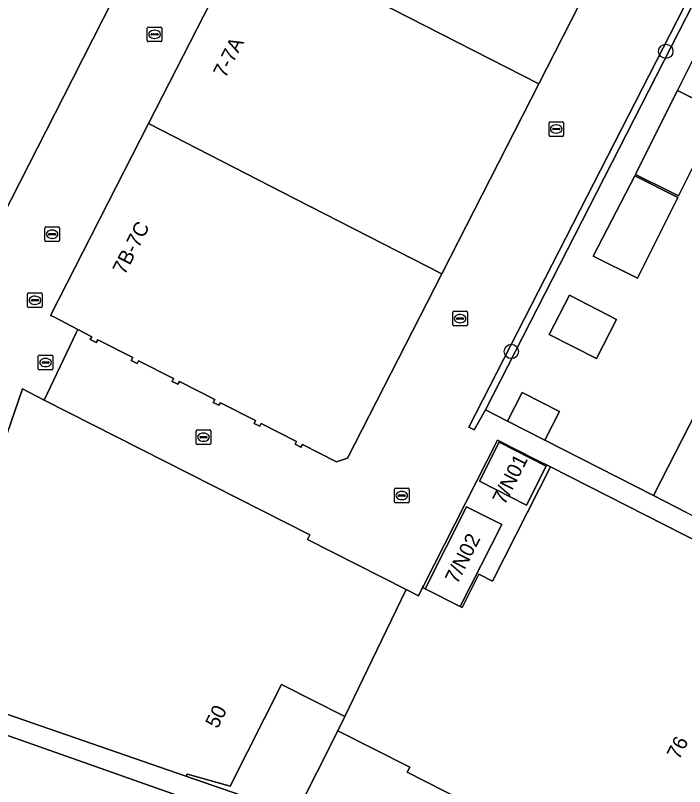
# Model space of a CAD drawing. Extents: x 160349 to 161355, y 381727 to 382854.
# Drawn here: x 160656.3 to 160702.1, y 382240 to 382292.8 of the extents above; entities that cross this region are included whole.
import ezdxf

# ---------------------------------------------------------------- set-up
doc = ezdxf.new("R2010")
doc.units = 0
for name, color, linetype in [('IMGEO_Boom', 7, 'Continuous'), ('IMGEO_Brandkraan', 7, 'Continuous'), ('IMGEO_Erf', 7, 'Continuous'), ('IMGEO_Groenvoorziening', 7, 'Continuous'), ('IMGEO_Haag', 7, 'Continuous'), ('IMGEO_Kolk', 7, 'Continuous'), ('IMGEO_Pand', 7, 'Continuous'), ('IMGEO_Pand_nummerreeks', 7, 'Continuous'), ('IMGEO_Rijbaan_lokaal_open', 7, 'Continuous'), ('IMGEO_Voetpad_open', 7, 'Continuous')]:
    doc.layers.add(name, color=color, linetype=linetype)

msp = doc.modelspace()

# ---------------------------------------------------------------- linework, layer by layer
at = {"layer": 'IMGEO_Boom'}
for centre in [(160700.787, 382290.308), (160690.218, 382269.777)]:
    msp.add_circle(centre, 0.489, dxfattribs=at)
at = {"layer": 'IMGEO_Brandkraan'}
for p, q in [((160657.122, 382272.853), (160657.122, 382273.705)), ((160657.197, 382273.779), (160658.049, 382273.779)), ((160658.123, 382273.705), (160658.123, 382272.853)), ((160657.381, 382273.273), (160657.381, 382273.285)), ((160657.819, 382273.236), (160657.421, 382273.236)), ((160657.424, 382273.322), (160657.822, 382273.322)), ((160657.61, 382273.559), (160657.635, 382273.559)), ((160657.865, 382273.285), (160657.865, 382273.273)), ((160658.049, 382272.779), (160657.197, 382272.779)), ((160657.633, 382272.999), (160657.608, 382272.999))]:
    msp.add_line(p, q, dxfattribs=at)
for points in [[(160657.122, 382272.853), (160657.122, 382273.705)], [(160657.197, 382273.779), (160658.049, 382273.779)], [(160658.123, 382273.705), (160658.123, 382272.853)], [(160658.049, 382272.779), (160657.197, 382272.779)]]:
    msp.add_lwpolyline(points, dxfattribs=at)
for centre, radius, start, end in [((160657.199, 382273.703), 0.0765, 91.552, 178.448), ((160657.199, 382273.703), 0.0765, 91.552, 178.448), ((160658.047, 382273.703), 0.0765, 1.552, 88.448), ((160658.047, 382273.703), 0.0765, 1.552, 88.448), ((160657.421, 382273.282), 0.0403, 85.8775, 175.7526), ((160657.418, 382273.272), 0.0366, 178.938, 274.7102), ((160657.822, 382273.279), 0.043, 264.8664, 352.4533), ((160657.826, 382273.284), 0.0386, 1.7309, 96.639), ((160657.199, 382272.855), 0.0765, 181.552, 268.448), ((160657.199, 382272.855), 0.0765, 181.552, 268.448), ((160658.047, 382272.855), 0.0765, 271.552, 358.448), ((160658.047, 382272.855), 0.0765, 271.552, 358.448)]:
    msp.add_arc(centre, radius, start, end, dxfattribs=at)
for centre, major_axis, ratio, start_param, end_param in [((160657.609, 382273.279), (-0.387, 0.002), 0.722429, 4.712389, 7.853982), ((160657.634, 382273.279), (-0.39, 0.002), 0.717154, 1.570796, 4.712389)]:
    msp.add_ellipse(centre, major_axis=major_axis, ratio=ratio, start_param=start_param, end_param=end_param, dxfattribs=at)
at = {"layer": 'IMGEO_Erf'}
for points in [[(160729.098, 382345.248), (160688.461, 382265.787), (160689.96, 382265.021), (160690.958, 382266.967), (160693.503, 382265.661), (160692.508, 382263.72), (160699.952, 382259.918), (160702.92, 382265.726)], [(160670.547, 382238.283), (160657.113, 382243.023), (160653.317, 382244.343), (160652.373, 382241.628), (160651.361, 382238.718)]]:
    msp.add_lwpolyline(points, dxfattribs=at)
for points in [[(160701.66, 382280.423), (160701.527, 382280.49), (160701.023, 382280.742), (160698.718, 382281.894), (160699.745, 382283.949), (160701.59, 382287.639), (160703.297, 382291.054), (160706.239, 382289.58), (160706.512, 382289.443), (160704.804, 382286.028), (160704.531, 382286.165)], [(160701.606, 382280.315), (160698.845, 382274.793), (160695.829, 382276.302), (160698.662, 382281.786)], [(160697.421, 382271.962), (160696.049, 382269.287), (160692.817, 382270.945), (160694.189, 382273.62)], [(160692.896, 382261.88), (160691.963, 382262.334), (160689.263, 382263.706), (160684.2, 382253.735), (160684.148, 382253.629), (160684.315, 382253.544), (160687.152, 382259.158), (160689.562, 382257.94), (160686.725, 382252.326), (160686.849, 382252.263), (160686.9, 382252.364), (160688.003, 382254.536), (160688.927, 382254.066)], [(160689.38, 382263.565), (160692.593, 382261.941), (160691.245, 382259.274), (160688.032, 382260.898)], [(160678.357, 382243.832), (160678.823, 382244.8), (160674.502, 382246.994), (160670.969, 382240.037), (160668.067, 382240.875), (160667.947, 382240.726), (160675.465, 382238.124)]]:
    msp.add_lwpolyline(points, close=True, dxfattribs=at)
at = {"layer": 'IMGEO_Groenvoorziening'}
msp.add_lwpolyline([(160729.098, 382345.248), (160729.719, 382346.462), (160732.663, 382352.257), (160735.595, 382357.997), (160735.246, 382358.167), (160687.321, 382264.602), (160687.672, 382264.425), (160688.461, 382265.787)], close=True, dxfattribs=at)
at = {"layer": 'IMGEO_Haag'}
msp.add_lwpolyline([(160729.719, 382346.462), (160732.663, 382352.257), (160735.595, 382357.997), (160735.246, 382358.167), (160687.321, 382264.602), (160687.672, 382264.425), (160688.461, 382265.787), (160729.098, 382345.248)], close=True, dxfattribs=at)
at = {"layer": 'IMGEO_Kolk'}
for p, q in [((160665.311, 382291.044), (160665.311, 382291.896)), ((160665.386, 382291.97), (160666.238, 382291.97)), ((160665.799, 382291.75), (160665.824, 382291.75)), ((160666.312, 382291.896), (160666.312, 382291.044)), ((160665.57, 382291.464), (160665.57, 382291.476)), ((160666.008, 382291.427), (160665.61, 382291.427)), ((160665.613, 382291.513), (160666.011, 382291.513)), ((160665.822, 382291.19), (160665.797, 382291.19)), ((160666.054, 382291.476), (160666.054, 382291.464)), ((160666.238, 382290.97), (160665.386, 382290.97)), ((160692.796, 382284.567), (160692.796, 382285.419)), ((160692.871, 382285.493), (160693.723, 382285.493)), ((160693.797, 382285.419), (160693.797, 382284.567)), ((160693.055, 382284.987), (160693.055, 382284.999)), ((160693.493, 382284.95), (160693.095, 382284.95)), ((160693.098, 382285.036), (160693.496, 382285.036)), ((160693.284, 382285.273), (160693.309, 382285.273)), ((160693.539, 382284.999), (160693.539, 382284.987)), ((160693.723, 382284.493), (160692.871, 382284.493)), ((160693.307, 382284.713), (160693.282, 382284.713)), ((160658.297, 382277.37), (160658.297, 382278.222)), ((160658.372, 382278.296), (160659.224, 382278.296)), ((160658.785, 382278.076), (160658.81, 382278.076)), ((160659.298, 382278.222), (160659.298, 382277.37)), ((160658.556, 382277.79), (160658.556, 382277.802)), ((160658.994, 382277.753), (160658.596, 382277.753)), ((160658.599, 382277.839), (160658.997, 382277.839)), ((160658.808, 382277.516), (160658.783, 382277.516)), ((160659.04, 382277.802), (160659.04, 382277.79)), ((160659.224, 382277.296), (160658.372, 382277.296)), ((160686.212, 382271.599), (160686.212, 382272.451)), ((160686.287, 382272.525), (160687.139, 382272.525)), ((160686.7, 382272.305), (160686.725, 382272.305)), ((160687.213, 382272.451), (160687.213, 382271.599)), ((160686.471, 382272.019), (160686.471, 382272.031)), ((160686.909, 382271.982), (160686.511, 382271.982)), ((160686.514, 382272.068), (160686.912, 382272.068)), ((160686.723, 382271.745), (160686.698, 382271.745)), ((160686.955, 382272.031), (160686.955, 382272.019)), ((160687.139, 382271.525), (160686.287, 382271.525)), ((160657.926, 382269.519), (160658.778, 382269.519)), ((160657.851, 382268.593), (160657.851, 382269.445)), ((160658.11, 382269.013), (160658.11, 382269.025)), ((160658.548, 382268.976), (160658.15, 382268.976)), ((160658.153, 382269.062), (160658.551, 382269.062)), ((160658.339, 382269.299), (160658.364, 382269.299)), ((160658.594, 382269.025), (160658.594, 382269.013)), ((160658.852, 382269.445), (160658.852, 382268.593)), ((160658.778, 382268.519), (160657.926, 382268.519)), ((160658.362, 382268.739), (160658.337, 382268.739)), ((160668.655, 382263.485), (160668.655, 382264.337)), ((160668.73, 382264.411), (160669.582, 382264.411)), ((160669.143, 382264.191), (160669.168, 382264.191)), ((160669.656, 382264.337), (160669.656, 382263.485)), ((160668.914, 382263.905), (160668.914, 382263.917)), ((160669.352, 382263.868), (160668.954, 382263.868)), ((160668.957, 382263.954), (160669.355, 382263.954)), ((160669.398, 382263.917), (160669.398, 382263.905)), ((160669.582, 382263.411), (160668.73, 382263.411)), ((160669.166, 382263.631), (160669.141, 382263.631)), ((160682.222, 382259.495), (160682.222, 382260.347)), ((160682.297, 382260.421), (160683.149, 382260.421)), ((160682.524, 382259.964), (160682.922, 382259.964)), ((160682.71, 382260.201), (160682.735, 382260.201)), ((160683.223, 382260.347), (160683.223, 382259.495)), ((160682.481, 382259.915), (160682.481, 382259.927)), ((160682.919, 382259.878), (160682.521, 382259.878)), ((160682.733, 382259.641), (160682.708, 382259.641)), ((160682.965, 382259.927), (160682.965, 382259.915)), ((160683.149, 382259.421), (160682.297, 382259.421))]:
    msp.add_line(p, q, dxfattribs=at)
for points in [[(160665.311, 382291.044), (160665.311, 382291.896)], [(160665.386, 382291.97), (160666.238, 382291.97)], [(160666.312, 382291.896), (160666.312, 382291.044)], [(160666.238, 382290.97), (160665.386, 382290.97)], [(160692.796, 382284.567), (160692.796, 382285.419)], [(160692.871, 382285.493), (160693.723, 382285.493)], [(160693.797, 382285.419), (160693.797, 382284.567)], [(160693.723, 382284.493), (160692.871, 382284.493)], [(160658.297, 382277.37), (160658.297, 382278.222)], [(160658.372, 382278.296), (160659.224, 382278.296)], [(160659.298, 382278.222), (160659.298, 382277.37)], [(160659.224, 382277.296), (160658.372, 382277.296)], [(160686.212, 382271.599), (160686.212, 382272.451)], [(160686.287, 382272.525), (160687.139, 382272.525)], [(160687.213, 382272.451), (160687.213, 382271.599)], [(160687.139, 382271.525), (160686.287, 382271.525)], [(160657.926, 382269.519), (160658.778, 382269.519)], [(160657.851, 382268.593), (160657.851, 382269.445)], [(160658.852, 382269.445), (160658.852, 382268.593)], [(160658.778, 382268.519), (160657.926, 382268.519)], [(160668.655, 382263.485), (160668.655, 382264.337)], [(160668.73, 382264.411), (160669.582, 382264.411)], [(160669.656, 382264.337), (160669.656, 382263.485)], [(160669.582, 382263.411), (160668.73, 382263.411)], [(160682.222, 382259.495), (160682.222, 382260.347)], [(160682.297, 382260.421), (160683.149, 382260.421)], [(160683.223, 382260.347), (160683.223, 382259.495)], [(160683.149, 382259.421), (160682.297, 382259.421)]]:
    msp.add_lwpolyline(points, dxfattribs=at)
for centre, radius, start, end in [((160665.388, 382291.894), 0.0765, 91.552, 178.448), ((160665.388, 382291.894), 0.0765, 91.552, 178.448), ((160666.236, 382291.894), 0.0765, 1.552, 88.448), ((160666.236, 382291.894), 0.0765, 1.552, 88.448), ((160665.61, 382291.473), 0.0403, 85.8775, 175.7526), ((160665.607, 382291.463), 0.0366, 178.938, 274.7102), ((160666.011, 382291.47), 0.043, 264.8664, 352.4533), ((160666.015, 382291.475), 0.0386, 1.7309, 96.639), ((160665.388, 382291.046), 0.0765, 181.552, 268.448), ((160665.388, 382291.046), 0.0765, 181.552, 268.448), ((160666.236, 382291.046), 0.0765, 271.552, 358.448), ((160666.236, 382291.046), 0.0765, 271.552, 358.448), ((160692.873, 382285.417), 0.0765, 91.552, 178.448), ((160692.873, 382285.417), 0.0765, 91.552, 178.448), ((160693.721, 382285.417), 0.0765, 1.552, 88.448), ((160693.721, 382285.417), 0.0765, 1.552, 88.448), ((160693.095, 382284.996), 0.0403, 85.8775, 175.7526), ((160693.092, 382284.986), 0.0366, 178.938, 274.7102), ((160693.496, 382284.993), 0.043, 264.8664, 352.4533), ((160693.5, 382284.998), 0.0386, 1.7309, 96.639), ((160692.873, 382284.569), 0.0765, 181.552, 268.448), ((160692.873, 382284.569), 0.0765, 181.552, 268.448), ((160693.721, 382284.569), 0.0765, 271.552, 358.448), ((160693.721, 382284.569), 0.0765, 271.552, 358.448), ((160658.374, 382278.22), 0.0765, 91.552, 178.448), ((160658.374, 382278.22), 0.0765, 91.552, 178.448), ((160659.222, 382278.22), 0.0765, 1.552, 88.448), ((160659.222, 382278.22), 0.0765, 1.552, 88.448), ((160658.374, 382277.372), 0.0765, 181.552, 268.448), ((160658.374, 382277.372), 0.0765, 181.552, 268.448), ((160658.596, 382277.799), 0.0403, 85.8775, 175.7526), ((160658.593, 382277.789), 0.0366, 178.938, 274.7102), ((160658.997, 382277.796), 0.043, 264.8664, 352.4533), ((160659.001, 382277.801), 0.0386, 1.7309, 96.639), ((160659.222, 382277.372), 0.0765, 271.552, 358.448), ((160659.222, 382277.372), 0.0765, 271.552, 358.448), ((160686.289, 382272.449), 0.0765, 91.552, 178.448), ((160686.289, 382272.449), 0.0765, 91.552, 178.448), ((160687.137, 382272.449), 0.0765, 1.552, 88.448), ((160687.137, 382272.449), 0.0765, 1.552, 88.448), ((160686.289, 382271.601), 0.0765, 181.552, 268.448), ((160686.289, 382271.601), 0.0765, 181.552, 268.448), ((160686.511, 382272.028), 0.0403, 85.8775, 175.7526), ((160686.508, 382272.018), 0.0366, 178.938, 274.7102), ((160686.912, 382272.025), 0.043, 264.8664, 352.4533), ((160686.916, 382272.03), 0.0386, 1.7309, 96.639), ((160687.137, 382271.601), 0.0765, 271.552, 358.448), ((160687.137, 382271.601), 0.0765, 271.552, 358.448), ((160657.928, 382269.443), 0.0765, 91.552, 178.448), ((160657.928, 382269.443), 0.0765, 91.552, 178.448), ((160658.776, 382269.443), 0.0765, 1.552, 88.448), ((160658.776, 382269.443), 0.0765, 1.552, 88.448), ((160658.15, 382269.022), 0.0403, 85.8775, 175.7526), ((160658.147, 382269.012), 0.0366, 178.938, 274.7102), ((160658.551, 382269.019), 0.043, 264.8664, 352.4533), ((160658.555, 382269.024), 0.0386, 1.7309, 96.639), ((160657.928, 382268.595), 0.0765, 181.552, 268.448), ((160657.928, 382268.595), 0.0765, 181.552, 268.448), ((160658.776, 382268.595), 0.0765, 271.552, 358.448), ((160658.776, 382268.595), 0.0765, 271.552, 358.448), ((160668.732, 382264.335), 0.0765, 91.552, 178.448), ((160668.732, 382264.335), 0.0765, 91.552, 178.448), ((160669.58, 382264.335), 0.0765, 1.552, 88.448), ((160669.58, 382264.335), 0.0765, 1.552, 88.448), ((160668.954, 382263.914), 0.0403, 85.8775, 175.7526), ((160668.951, 382263.904), 0.0366, 178.938, 274.7102), ((160669.355, 382263.911), 0.043, 264.8664, 352.4533), ((160669.359, 382263.916), 0.0386, 1.7309, 96.639), ((160668.732, 382263.487), 0.0765, 181.552, 268.448), ((160668.732, 382263.487), 0.0765, 181.552, 268.448), ((160669.58, 382263.487), 0.0765, 271.552, 358.448), ((160669.58, 382263.487), 0.0765, 271.552, 358.448), ((160682.299, 382260.345), 0.0765, 91.552, 178.448), ((160682.299, 382260.345), 0.0765, 91.552, 178.448), ((160682.521, 382259.924), 0.0403, 85.8775, 175.7526), ((160682.926, 382259.926), 0.0386, 1.7309, 96.639), ((160683.147, 382260.345), 0.0765, 1.552, 88.448), ((160683.147, 382260.345), 0.0765, 1.552, 88.448), ((160682.299, 382259.497), 0.0765, 181.552, 268.448), ((160682.299, 382259.497), 0.0765, 181.552, 268.448), ((160682.518, 382259.914), 0.0366, 178.938, 274.7102), ((160682.922, 382259.921), 0.043, 264.8664, 352.4533), ((160683.147, 382259.497), 0.0765, 271.552, 358.448), ((160683.147, 382259.497), 0.0765, 271.552, 358.448)]:
    msp.add_arc(centre, radius, start, end, dxfattribs=at)
for centre, major_axis, ratio, start_param, end_param in [((160665.798, 382291.47), (-0.387, 0.002), 0.722429, 4.712389, 7.853982), ((160665.823, 382291.47), (-0.39, 0.002), 0.717154, 1.570796, 4.712389), ((160693.283, 382284.993), (-0.387, 0.002), 0.722429, 4.712389, 7.853982), ((160693.308, 382284.993), (-0.39, 0.002), 0.717154, 1.570796, 4.712389), ((160658.784, 382277.796), (-0.387, 0.002), 0.722429, 4.712389, 7.853982), ((160658.809, 382277.796), (-0.39, 0.002), 0.717154, 1.570796, 4.712389), ((160686.699, 382272.025), (-0.387, 0.002), 0.722429, 4.712389, 7.853982), ((160686.724, 382272.025), (-0.39, 0.002), 0.717154, 1.570796, 4.712389), ((160658.338, 382269.019), (-0.387, 0.002), 0.722429, 4.712389, 7.853982), ((160658.363, 382269.019), (-0.39, 0.002), 0.717154, 1.570796, 4.712389), ((160669.142, 382263.911), (-0.387, 0.002), 0.722429, 4.712389, 7.853982), ((160669.167, 382263.911), (-0.39, 0.002), 0.717154, 1.570796, 4.712389), ((160682.709, 382259.921), (-0.387, 0.002), 0.722429, 4.712389, 7.853982), ((160682.734, 382259.921), (-0.39, 0.002), 0.717154, 1.570796, 4.712389)]:
    msp.add_ellipse(centre, major_axis=major_axis, ratio=ratio, start_param=start_param, end_param=end_param, dxfattribs=at)
at = {"layer": 'IMGEO_Pand'}
for points in [[(160648.237, 382305.19), (160647.931, 382305.351), (160640.311, 382309.261), (160635.029, 382311.972), (160634.167, 382312.414), (160625.056, 382294.138), (160639.886, 382287.223), (160655.407, 382279.006), (160660.19, 382288.413), (160664.391, 382296.677)], [(160678.661, 382311.34), (160672.027, 382298.356), (160682.086, 382293.202), (160692.089, 382288.076), (160698.72, 382301.061), (160688.736, 382306.178)], [(160685.459, 382275.091), (160692.089, 382288.076), (160682.086, 382293.202), (160672.027, 382298.356), (160665.393, 382285.374), (160675.437, 382280.227)], [(160703.297, 382291.054), (160701.59, 382287.639), (160703.967, 382286.448), (160704.373, 382286.245), (160704.531, 382286.165), (160704.804, 382286.028), (160706.512, 382289.443), (160706.239, 382289.58)], [(160704.531, 382286.165), (160704.373, 382286.245), (160703.967, 382286.448), (160701.59, 382287.639), (160699.745, 382283.949), (160698.718, 382281.894), (160701.023, 382280.742), (160701.527, 382280.49), (160701.66, 382280.423)], [(160685.459, 382275.091), (160675.437, 382280.227), (160665.393, 382285.374), (160658.687, 382272.249), (160658.906, 382272.136), (160660.552, 382271.281), (160661.509, 382270.784), (160661.411, 382270.588), (160661.814, 382270.386), (160661.923, 382270.575), (160664.314, 382269.354), (160664.215, 382269.158), (160664.614, 382268.958), (160664.717, 382269.144), (160667.102, 382267.926), (160667.004, 382267.729), (160667.408, 382267.53), (160667.503, 382267.717), (160669.924, 382266.487), (160669.824, 382266.291), (160670.211, 382266.094), (160670.317, 382266.275), (160672.716, 382265.052), (160672.619, 382264.855), (160673.01, 382264.663), (160673.11, 382264.849), (160675.518, 382263.624), (160675.419, 382263.428), (160675.81, 382263.231), (160675.921, 382263.414), (160678.252, 382262.217), (160679.013, 382262.468)], [(160698.662, 382281.786), (160695.829, 382276.302), (160698.845, 382274.793), (160701.606, 382280.315)], [(160694.189, 382273.62), (160692.817, 382270.945), (160696.049, 382269.287), (160697.421, 382271.962)], [(160678.823, 382244.8), (160681.335, 382250), (160683.018, 382253.486), (160676.269, 382256.914), (160676.429, 382257.23), (160658.261, 382266.458), (160656.765, 382267.218), (160650.851, 382250), (160649.821, 382247), (160667.947, 382240.726), (160668.067, 382240.875), (160670.969, 382240.037), (160674.502, 382246.994)], [(160689.96, 382265.021), (160692.508, 382263.72), (160693.503, 382265.661), (160690.958, 382266.967)], [(160713.721, 382260.174), (160707.438, 382263.384), (160704.166, 382265.08), (160702.92, 382265.726), (160699.952, 382259.918), (160702.211, 382258.763), (160706.315, 382256.667), (160710.767, 382254.392)], [(160689.38, 382263.565), (160688.032, 382260.898), (160691.245, 382259.274), (160692.593, 382261.941)], [(160708.689, 382250), (160709.492, 382251.581), (160708.005, 382252.337), (160708.671, 382253.648), (160707.107, 382254.442), (160707.196, 382254.617), (160692.896, 382261.88), (160688.927, 382254.066), (160688.003, 382254.536), (160686.9, 382252.364), (160686.849, 382252.263), (160686.725, 382252.326), (160684.315, 382253.544), (160684.148, 382253.629), (160683.865, 382253.056), (160683.018, 382253.486), (160681.335, 382250), (160678.823, 382244.8), (160678.357, 382243.832), (160683.264, 382241.34), (160683.087, 382240.991), (160699.802, 382232.502), (160699.942, 382232.777)], [(160684.315, 382253.544), (160686.725, 382252.326), (160689.562, 382257.94), (160687.152, 382259.158)]]:
    msp.add_lwpolyline(points, close=True, dxfattribs=at)
at = {"layer": 'IMGEO_Rijbaan_lokaal_open'}
for points in [[(160706.936, 382366.68), (160701.539, 382369.381), (160692.321, 382351.324), (160688.36, 382343.941), (160684.72, 382336.736), (160680.548, 382328.477), (160673.518, 382314.63), (160668.997, 382305.738), (160664.391, 382296.677), (160660.19, 382288.413), (160655.407, 382279.006), (160651.77, 382271.852), (160650.445, 382269.326), (160649.013, 382266.499), (160647.558, 382263.627), (160643.057, 382254.744), (160640.653, 382250), (160637.372, 382243.524), (160636.978, 382243.724), (160630.77, 382231.589)], [(160624.54, 382174.828), (160649.821, 382247), (160650.851, 382250), (160656.765, 382267.218), (160658.261, 382266.458), (160660.439, 382271.044), (160660.552, 382271.281), (160658.906, 382272.136), (160658.687, 382272.249), (160665.393, 382285.374), (160672.027, 382298.356), (160678.661, 382311.34), (160685.295, 382324.324)]]:
    msp.add_lwpolyline(points, dxfattribs=at)
at = {"layer": 'IMGEO_Voetpad_open'}
for points in [[(160702.211, 382258.763), (160699.952, 382259.918), (160692.508, 382263.72), (160689.96, 382265.021), (160688.461, 382265.787), (160687.672, 382264.425), (160687.321, 382264.602), (160735.246, 382358.167)], [(160698.72, 382301.061), (160692.089, 382288.076), (160685.459, 382275.091), (160679.013, 382262.468), (160678.252, 382262.217), (160675.921, 382263.414), (160675.81, 382263.231), (160675.419, 382263.428), (160675.518, 382263.624), (160673.11, 382264.849), (160673.01, 382264.663), (160672.619, 382264.855), (160672.716, 382265.052), (160670.317, 382266.275), (160670.211, 382266.094), (160669.824, 382266.291), (160669.924, 382266.487), (160667.503, 382267.717), (160667.408, 382267.53), (160667.004, 382267.729), (160667.102, 382267.926), (160664.717, 382269.144), (160664.614, 382268.958), (160664.215, 382269.158), (160664.314, 382269.354), (160661.923, 382270.575), (160661.814, 382270.386), (160661.411, 382270.588), (160661.509, 382270.784), (160660.552, 382271.281), (160660.439, 382271.044), (160658.261, 382266.458), (160676.429, 382257.23), (160676.269, 382256.914), (160683.018, 382253.486), (160683.865, 382253.056), (160684.148, 382253.629), (160684.2, 382253.735), (160689.263, 382263.706), (160691.963, 382262.334), (160692.896, 382261.88), (160707.196, 382254.617)], [(160675.465, 382238.124), (160667.947, 382240.726), (160649.821, 382247), (160624.54, 382174.828)], [(160648.731, 382239.631), (160650.687, 382245.257), (160653.317, 382244.343), (160657.113, 382243.023), (160670.547, 382238.283)], [(160711.752, 382219.855), (160707.84, 382222.072), (160704.228, 382224.198), (160707.001, 382229.593), (160702.34, 382231.516), (160699.942, 382232.777), (160699.802, 382232.502), (160683.087, 382240.991), (160683.264, 382241.34), (160678.357, 382243.832), (160675.465, 382238.124), (160674.799, 382236.81), (160678.036, 382235.688), (160678.979, 382235.356), (160682.3, 382232.389), (160684.352, 382231.328)]]:
    msp.add_lwpolyline(points, dxfattribs=at)

# ---------------------------------------------------------------- texts
at = {"layer": 'IMGEO_Pand_nummerreeks'}
for s, rotation, p in [('7-7A', 62.92, (160670.657, 382288.427)), ('7B-7C', 62.9194, (160663.77, 382274.958)), ('7/N01', 63.0884, (160689.76, 382259.227)), ('7/N02', 63.0941, (160686.517, 382253.809)), ('50', 63.077, (160670.117, 382243.924)), ('76', 63.0769, (160701.694, 382241.793))]:
    msp.add_text(s, height=1, rotation=rotation, dxfattribs=at).set_placement(p)

doc.saveas('drawing.dxf')
